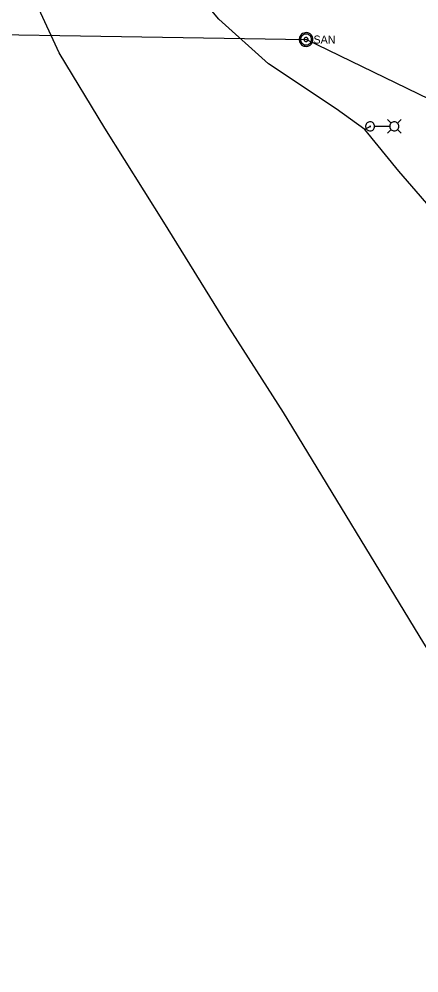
# Model space of a CAD drawing. Extents: x 600849 to 606371, y 330010 to 403088.
# Drawn here: x 603785 to 603977.3, y 348766.8 to 349225.2 of the extents above; entities that cross this region are included whole.
import ezdxf

# ---------------------------------------------------------------- set-up
doc = ezdxf.new("R2010")
doc.units = 0
for name, color, linetype in [('E_LTG', 7, 'Continuous'), ('E_LTG_CID', 7, 'Continuous'), ('E_UTL_E_UG', 7, 'Continuous'), ('E_UTL_FO_UG_QWEST', 7, 'Continuous'), ('E_UTL_SAN', 7, 'Continuous'), ('E_UTL_SAN_UG', 7, 'Continuous'), ('E_UTL_SAN_UG_MMSD', 7, 'Continuous')]:
    doc.layers.add(name, color=color, linetype=linetype)

msp = doc.modelspace()

# ---------------------------------------------------------------- linework, layer by layer
at = {"layer": 'E_LTG'}
for points in [[(603956, 349173.66), (603955.96, 349174.07), (603955.84, 349174.47), (603955.65, 349174.83), (603955.4, 349175.16), (603955.08, 349175.43), (603954.73, 349175.64), (603954.33, 349175.77), (603953.93, 349175.83), (603953.51, 349175.81), (603953.11, 349175.71), (603952.73, 349175.54), (603952.4, 349175.3), (603952.11, 349175), (603951.89, 349174.65), (603951.73, 349174.27), (603951.66, 349173.86), (603951.66, 349173.45), (603951.73, 349173.04), (603951.89, 349172.66), (603952.11, 349172.31), (603952.4, 349172.01), (603952.73, 349171.77), (603953.11, 349171.6), (603953.51, 349171.5), (603953.93, 349171.48), (603954.33, 349171.54), (603954.73, 349171.68), (603955.08, 349171.89), (603955.4, 349172.16), (603955.65, 349172.48), (603955.84, 349172.85), (603955.96, 349173.25), (603956, 349173.66)], [(603963.9, 349175.18), (603962.13, 349176.96)], [(603967.6, 349173.66), (603967.56, 349174.07), (603967.45, 349174.47), (603967.26, 349174.83), (603967, 349175.16), (603966.69, 349175.43), (603966.33, 349175.64), (603965.94, 349175.77), (603965.53, 349175.83), (603965.12, 349175.81), (603964.71, 349175.71), (603964.34, 349175.54), (603964, 349175.3), (603963.72, 349175), (603963.49, 349174.65), (603963.34, 349174.27), (603963.26, 349173.86), (603963.26, 349173.45), (603963.34, 349173.04), (603963.49, 349172.66), (603963.72, 349172.31), (603964, 349172.01), (603964.34, 349171.77), (603964.71, 349171.6), (603965.12, 349171.5), (603965.53, 349171.48), (603965.94, 349171.54), (603966.33, 349171.68), (603966.69, 349171.89), (603967, 349172.16), (603967.26, 349172.48), (603967.45, 349172.85), (603967.56, 349173.25), (603967.6, 349173.66)], [(603966.95, 349175.18), (603968.73, 349176.96)], [(603953.99, 349173.66), (603953.99, 349173.69), (603953.98, 349173.72), (603953.96, 349173.75), (603953.94, 349173.77), (603953.92, 349173.79), (603953.89, 349173.81), (603953.86, 349173.82), (603953.83, 349173.82), (603953.8, 349173.82), (603953.77, 349173.81), (603953.74, 349173.8), (603953.71, 349173.78), (603953.69, 349173.76), (603953.67, 349173.73), (603953.66, 349173.7), (603953.66, 349173.67), (603953.66, 349173.64), (603953.66, 349173.61), (603953.67, 349173.58), (603953.69, 349173.55), (603953.71, 349173.53), (603953.74, 349173.51), (603953.77, 349173.5), (603953.8, 349173.49), (603953.83, 349173.49), (603953.86, 349173.5), (603953.89, 349173.51), (603953.92, 349173.52), (603953.94, 349173.54), (603953.96, 349173.57), (603953.98, 349173.6), (603953.99, 349173.63), (603953.99, 349173.66)], [(603963.21, 349173.66), (603956.03, 349173.66)], [(603963.9, 349172.14), (603962.13, 349170.36)], [(603966.95, 349172.14), (603968.73, 349170.36)]]:
    msp.add_lwpolyline(points, dxfattribs=at)
at = {"layer": 'E_LTG_CID'}
for points in [[(603904.88, 349203.77), (603881.01, 349225.19), (603872.74, 349235.22), (603840.46, 349274.1), (603816.71, 349300.01), (603799.97, 349316.68), (603798.6, 349317.48), (603781.31, 349357.25), (603768.28, 349387.71)], [(604177.44, 348812.79), (604175.61, 348813.39), (604162.29, 348830.79), (604147.42, 348861.43), (604138.4, 348891.47), (604103.33, 348978.71), (604077.58, 349022.17), (604075.59, 349036.8), (604061.65, 349050.32), (604030.89, 349079), (603967.67, 349152.06), (603951.25, 349172.14), (603937.49, 349182.11), (603904.88, 349203.77)]]:
    msp.add_lwpolyline(points, dxfattribs=at)
at = {"layer": 'E_UTL_E_UG'}
msp.add_lwpolyline([(603953.82, 349173.66), (603951.25, 349172.14)], dxfattribs=at)
at = {"layer": 'E_UTL_FO_UG_QWEST'}
msp.add_lwpolyline([(604236.13, 348217.46), (604228.32, 348342.51), (604215.3, 348446.76), (604198.19, 348567.61), (604173.84, 348687.96), (604136.54, 348761.74), (604104.56, 348802.29), (604071.95, 348829.22), (604012.05, 348874.63), (603979.66, 348925.21), (603912.18, 349036.18), (603885.01, 349078.45), (603854.63, 349127.65), (603826.25, 349172.78), (603804.23, 349209.01), (603793.47, 349232.27)], dxfattribs=at)
at = {"layer": 'E_UTL_SAN'}
for points in [[(603926.32, 349215.41), (603926.26, 349216.04), (603926.08, 349216.64), (603925.79, 349217.2), (603925.41, 349217.69), (603924.93, 349218.1), (603924.39, 349218.41), (603923.79, 349218.62), (603923.17, 349218.71), (603922.55, 349218.68), (603921.94, 349218.53), (603921.37, 349218.27), (603920.86, 349217.91), (603920.42, 349217.45), (603920.08, 349216.92), (603919.85, 349216.34), (603919.73, 349215.73), (603919.73, 349215.1), (603919.85, 349214.48), (603920.08, 349213.9), (603920.42, 349213.37), (603920.86, 349212.92), (603921.37, 349212.55), (603921.94, 349212.29), (603922.55, 349212.15), (603923.17, 349212.12), (603923.79, 349212.21), (603924.39, 349212.41), (603924.93, 349212.72), (603925.41, 349213.14), (603925.79, 349213.63), (603926.08, 349214.19), (603926.26, 349214.79), (603926.32, 349215.41)], [(603925.66, 349215.41), (603925.61, 349215.91), (603925.47, 349216.39), (603925.24, 349216.84), (603924.93, 349217.23), (603924.55, 349217.56), (603924.11, 349217.81), (603923.64, 349217.98), (603923.14, 349218.05), (603922.64, 349218.03), (603922.15, 349217.91), (603921.7, 349217.7), (603921.29, 349217.41), (603920.94, 349217.04), (603920.67, 349216.62), (603920.48, 349216.16), (603920.39, 349215.66), (603920.39, 349215.16), (603920.48, 349214.67), (603920.67, 349214.2), (603920.94, 349213.78), (603921.29, 349213.42), (603921.7, 349213.13), (603922.15, 349212.92), (603922.64, 349212.8), (603923.14, 349212.78), (603923.64, 349212.85), (603924.11, 349213.01), (603924.55, 349213.26), (603924.93, 349213.59), (603925.24, 349213.99), (603925.47, 349214.43), (603925.61, 349214.91), (603925.66, 349215.41)], [(603924.01, 349215.41), (603923.99, 349215.6), (603923.94, 349215.78), (603923.85, 349215.95), (603923.73, 349216.1), (603923.59, 349216.22), (603923.43, 349216.31), (603923.25, 349216.37), (603923.06, 349216.4), (603922.88, 349216.39), (603922.69, 349216.35), (603922.52, 349216.27), (603922.37, 349216.16), (603922.24, 349216.02), (603922.14, 349215.87), (603922.07, 349215.69), (603922.03, 349215.51), (603922.03, 349215.32), (603922.07, 349215.13), (603922.14, 349214.96), (603922.24, 349214.8), (603922.37, 349214.66), (603922.52, 349214.56), (603922.69, 349214.48), (603922.88, 349214.43), (603923.06, 349214.42), (603923.25, 349214.45), (603923.43, 349214.51), (603923.59, 349214.61), (603923.73, 349214.73), (603923.85, 349214.88), (603923.94, 349215.04), (603923.99, 349215.23), (603924.01, 349215.41)]]:
    msp.add_lwpolyline(points, dxfattribs=at)
at = {"layer": 'E_UTL_SAN_UG'}
msp.add_line((604085.38, 349136.89), (603922.99, 349215.39), dxfattribs=at)
at = {"layer": 'E_UTL_SAN_UG_MMSD'}
msp.add_lwpolyline([(603666.18, 349219.53), (603922.99, 349215.39)], dxfattribs=at)

# ---------------------------------------------------------------- texts
at = {"layer": 'E_UTL_SAN'}
msp.add_text('SAN', height=3.849, dxfattribs=at).set_placement((603926.58, 349213.47))

doc.saveas('drawing.dxf')
